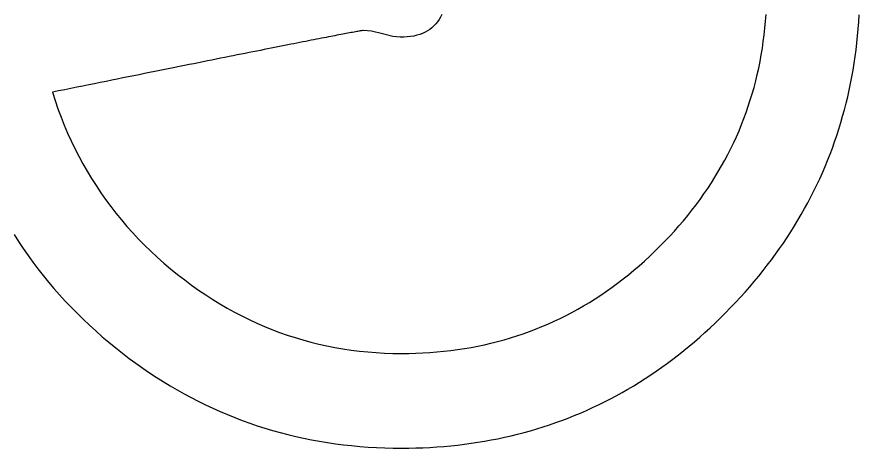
# Model space of a CAD drawing. Extents: x 99982 to 100176, y 99905 to 100011.
# Drawn here: x 100009.6014 to 100009.6644, y 100005.5334 to 100005.5657 of the extents above; entities that cross this region are included whole.
import ezdxf

# ---------------------------------------------------------------- set-up
doc = ezdxf.new("R2010")
doc.units = 0
doc.layers.add('TR_SN_ConstructionSigns', color=7, linetype='Continuous')

msp = doc.modelspace()

# ---------------------------------------------------------------- linework, layer by layer
at = {"layer": 'TR_SN_ConstructionSigns'}
for p, q in [((100009.63297, 100005.56549), (100009.632853, 100005.565318)), ((100009.633075, 100005.565673), (100009.63297, 100005.56549)), ((100009.63317, 100005.565869), (100009.633075, 100005.565673)), ((100009.657417, 100005.565351), (100009.657456, 100005.565866)), ((100009.66439, 100005.565301), (100009.664422, 100005.565827)), ((100009.632276, 100005.564749), (100009.632103, 100005.564637)), ((100009.632437, 100005.564874), (100009.632276, 100005.564749)), ((100009.632587, 100005.56501), (100009.632437, 100005.564874)), ((100009.632725, 100005.565158), (100009.632587, 100005.56501)), ((100009.632853, 100005.565318), (100009.632725, 100005.565158)), ((100009.657313, 100005.564334), (100009.657369, 100005.564841)), ((100009.657369, 100005.564841), (100009.657417, 100005.565351)), ((100009.664304, 100005.564258), (100009.664351, 100005.564778)), ((100009.664351, 100005.564778), (100009.66439, 100005.565301)), ((100009.624519, 100005.564148), (100009.624343, 100005.564114)), ((100009.62469, 100005.564181), (100009.624519, 100005.564148)), ((100009.624857, 100005.564213), (100009.62469, 100005.564181)), ((100009.625019, 100005.564245), (100009.624857, 100005.564213)), ((100009.625177, 100005.564275), (100009.625019, 100005.564245)), ((100009.625329, 100005.564305), (100009.625177, 100005.564275)), ((100009.625478, 100005.564333), (100009.625329, 100005.564305)), ((100009.625621, 100005.56436), (100009.625478, 100005.564333)), ((100009.625761, 100005.564387), (100009.625621, 100005.56436)), ((100009.625895, 100005.564413), (100009.625761, 100005.564387)), ((100009.626025, 100005.564437), (100009.625895, 100005.564413)), ((100009.626151, 100005.564461), (100009.626025, 100005.564437)), ((100009.626271, 100005.564484), (100009.626151, 100005.564461)), ((100009.626388, 100005.564505), (100009.626271, 100005.564484)), ((100009.626499, 100005.564526), (100009.626388, 100005.564505)), ((100009.626606, 100005.564546), (100009.626499, 100005.564526)), ((100009.626709, 100005.564565), (100009.626606, 100005.564546)), ((100009.626806, 100005.564583), (100009.626709, 100005.564565)), ((100009.6269, 100005.5646), (100009.626806, 100005.564583)), ((100009.626988, 100005.564616), (100009.6269, 100005.5646)), ((100009.627073, 100005.564631), (100009.626988, 100005.564616)), ((100009.627152, 100005.564646), (100009.627073, 100005.564631)), ((100009.627227, 100005.564659), (100009.627152, 100005.564646)), ((100009.627297, 100005.564671), (100009.627227, 100005.564659)), ((100009.62791, 100005.564607), (100009.627297, 100005.564671)), ((100009.628727, 100005.564414), (100009.62791, 100005.564607)), ((100009.629518, 100005.564221), (100009.628727, 100005.564414)), ((100009.630054, 100005.564157), (100009.629518, 100005.564221)), ((100009.630326, 100005.564163), (100009.630054, 100005.564157)), ((100009.630587, 100005.564181), (100009.630326, 100005.564163)), ((100009.630837, 100005.564211), (100009.630587, 100005.564181)), ((100009.631076, 100005.564252), (100009.630837, 100005.564211)), ((100009.631304, 100005.564305), (100009.631076, 100005.564252)), ((100009.63152, 100005.56437), (100009.631304, 100005.564305)), ((100009.631726, 100005.564447), (100009.63152, 100005.56437)), ((100009.63192, 100005.564536), (100009.631726, 100005.564447)), ((100009.632103, 100005.564637), (100009.63192, 100005.564536)), ((100009.657248, 100005.56383), (100009.657313, 100005.564334)), ((100009.66425, 100005.563741), (100009.664304, 100005.564258)), ((100009.6214, 100005.563536), (100009.621155, 100005.563488)), ((100009.62164, 100005.563583), (100009.6214, 100005.563536)), ((100009.621876, 100005.56363), (100009.62164, 100005.563583)), ((100009.622106, 100005.563676), (100009.621876, 100005.56363)), ((100009.622333, 100005.56372), (100009.622106, 100005.563676)), ((100009.622554, 100005.563764), (100009.622333, 100005.56372)), ((100009.622771, 100005.563806), (100009.622554, 100005.563764)), ((100009.622984, 100005.563848), (100009.622771, 100005.563806)), ((100009.623192, 100005.563889), (100009.622984, 100005.563848)), ((100009.623395, 100005.563929), (100009.623192, 100005.563889)), ((100009.623594, 100005.563968), (100009.623395, 100005.563929)), ((100009.623788, 100005.564006), (100009.623594, 100005.563968)), ((100009.623978, 100005.564043), (100009.623788, 100005.564006)), ((100009.624163, 100005.564079), (100009.623978, 100005.564043)), ((100009.624343, 100005.564114), (100009.624163, 100005.564079)), ((100009.657174, 100005.563331), (100009.657248, 100005.56383)), ((100009.66419, 100005.563227), (100009.66425, 100005.563741)), ((100009.618162, 100005.562892), (100009.617862, 100005.562833)), ((100009.618457, 100005.562951), (100009.618162, 100005.562892)), ((100009.618747, 100005.563009), (100009.618457, 100005.562951)), ((100009.619033, 100005.563066), (100009.618747, 100005.563009)), ((100009.619315, 100005.563122), (100009.619033, 100005.563066)), ((100009.619591, 100005.563177), (100009.619315, 100005.563122)), ((100009.619864, 100005.563231), (100009.619591, 100005.563177)), ((100009.620131, 100005.563284), (100009.619864, 100005.563231)), ((100009.620394, 100005.563337), (100009.620131, 100005.563284)), ((100009.620652, 100005.563388), (100009.620394, 100005.563337)), ((100009.620906, 100005.563438), (100009.620652, 100005.563388)), ((100009.621155, 100005.563488), (100009.620906, 100005.563438)), ((100009.657092, 100005.562835), (100009.657174, 100005.563331)), ((100009.664122, 100005.562716), (100009.66419, 100005.563227)), ((100009.614959, 100005.562252), (100009.614613, 100005.562182)), ((100009.6153, 100005.56232), (100009.614959, 100005.562252)), ((100009.615636, 100005.562387), (100009.6153, 100005.56232)), ((100009.615968, 100005.562454), (100009.615636, 100005.562387)), ((100009.616295, 100005.562519), (100009.615968, 100005.562454)), ((100009.616618, 100005.562584), (100009.616295, 100005.562519)), ((100009.616936, 100005.562647), (100009.616618, 100005.562584)), ((100009.617249, 100005.56271), (100009.616936, 100005.562647)), ((100009.617558, 100005.562772), (100009.617249, 100005.56271)), ((100009.617862, 100005.562833), (100009.617558, 100005.562772)), ((100009.656901, 100005.561854), (100009.657001, 100005.562342)), ((100009.657001, 100005.562342), (100009.657092, 100005.562835)), ((100009.664046, 100005.562208), (100009.664122, 100005.562716)), ((100009.612066, 100005.56167), (100009.611684, 100005.561594)), ((100009.612444, 100005.561746), (100009.612066, 100005.56167)), ((100009.612817, 100005.561821), (100009.612444, 100005.561746)), ((100009.613185, 100005.561896), (100009.612817, 100005.561821)), ((100009.613549, 100005.561969), (100009.613185, 100005.561896)), ((100009.613909, 100005.562041), (100009.613549, 100005.561969)), ((100009.614263, 100005.562112), (100009.613909, 100005.562041)), ((100009.614613, 100005.562182), (100009.614263, 100005.562112)), ((100009.656793, 100005.561369), (100009.656901, 100005.561854)), ((100009.663874, 100005.561201), (100009.663964, 100005.561703)), ((100009.663964, 100005.561703), (100009.664046, 100005.562208)), ((100009.60888, 100005.561029), (100009.608461, 100005.560944)), ((100009.609295, 100005.561112), (100009.60888, 100005.561029)), ((100009.609704, 100005.561195), (100009.609295, 100005.561112)), ((100009.610109, 100005.561276), (100009.609704, 100005.561195)), ((100009.61051, 100005.561357), (100009.610109, 100005.561276)), ((100009.610906, 100005.561437), (100009.61051, 100005.561357)), ((100009.611297, 100005.561516), (100009.610906, 100005.561437)), ((100009.611684, 100005.561594), (100009.611297, 100005.561516)), ((100009.656676, 100005.560887), (100009.656793, 100005.561369)), ((100009.663778, 100005.560702), (100009.663874, 100005.561201)), ((100009.605852, 100005.560417), (100009.605401, 100005.560326)), ((100009.606298, 100005.560507), (100009.605852, 100005.560417)), ((100009.60674, 100005.560596), (100009.606298, 100005.560507)), ((100009.607177, 100005.560685), (100009.60674, 100005.560596)), ((100009.60761, 100005.560772), (100009.607177, 100005.560685)), ((100009.608038, 100005.560859), (100009.60761, 100005.560772)), ((100009.608461, 100005.560944), (100009.608038, 100005.560859)), ((100009.656415, 100005.559936), (100009.65655, 100005.56041)), ((100009.65655, 100005.56041), (100009.656676, 100005.560887)), ((100009.663674, 100005.560206), (100009.663778, 100005.560702)), ((100009.604485, 100005.560141), (100009.60402, 100005.560047)), ((100009.60402, 100005.560047), (100009.604223, 100005.559418)), ((100009.604945, 100005.560234), (100009.604485, 100005.560141)), ((100009.605401, 100005.560326), (100009.604945, 100005.560234)), ((100009.656272, 100005.559465), (100009.656415, 100005.559936)), ((100009.663445, 100005.559222), (100009.663563, 100005.559712)), ((100009.663563, 100005.559712), (100009.663674, 100005.560206)), ((100009.604223, 100005.559418), (100009.604439, 100005.558798)), ((100009.656121, 100005.558999), (100009.656272, 100005.559465)), ((100009.663319, 100005.558735), (100009.663445, 100005.559222)), ((100009.604439, 100005.558798), (100009.604667, 100005.558187)), ((100009.655791, 100005.558076), (100009.65596, 100005.558536)), ((100009.65596, 100005.558536), (100009.656121, 100005.558999)), ((100009.663187, 100005.558251), (100009.663319, 100005.558735)), ((100009.604667, 100005.558187), (100009.604908, 100005.557584)), ((100009.655613, 100005.557621), (100009.655791, 100005.558076)), ((100009.663047, 100005.557769), (100009.663187, 100005.558251)), ((100009.604908, 100005.557584), (100009.605161, 100005.556989)), ((100009.655427, 100005.557169), (100009.655613, 100005.557621)), ((100009.662746, 100005.556815), (100009.6629, 100005.557291)), ((100009.6629, 100005.557291), (100009.663047, 100005.557769)), ((100009.605161, 100005.556989), (100009.605427, 100005.556402)), ((100009.655028, 100005.556276), (100009.655232, 100005.55672)), ((100009.655232, 100005.55672), (100009.655427, 100005.557169)), ((100009.662585, 100005.556343), (100009.662746, 100005.556815)), ((100009.605427, 100005.556402), (100009.605706, 100005.555824)), ((100009.654816, 100005.555835), (100009.655028, 100005.556276)), ((100009.662417, 100005.555873), (100009.662585, 100005.556343)), ((100009.605706, 100005.555824), (100009.605997, 100005.555254)), ((100009.654365, 100005.554964), (100009.654595, 100005.555397)), ((100009.654595, 100005.555397), (100009.654816, 100005.555835)), ((100009.662059, 100005.554943), (100009.662242, 100005.555407)), ((100009.662242, 100005.555407), (100009.662417, 100005.555873)), ((100009.605997, 100005.555254), (100009.6063, 100005.554692)), ((100009.6063, 100005.554692), (100009.606617, 100005.554139)), ((100009.654127, 100005.554534), (100009.654365, 100005.554964)), ((100009.661869, 100005.554482), (100009.662059, 100005.554943)), ((100009.606617, 100005.554139), (100009.606946, 100005.553594)), ((100009.653624, 100005.553685), (100009.653879, 100005.554108)), ((100009.653879, 100005.554108), (100009.654127, 100005.554534)), ((100009.661672, 100005.554025), (100009.661869, 100005.554482)), ((100009.606946, 100005.553594), (100009.607288, 100005.553058)), ((100009.653359, 100005.553266), (100009.653624, 100005.553685)), ((100009.661257, 100005.553118), (100009.661468, 100005.55357)), ((100009.661468, 100005.55357), (100009.661672, 100005.554025)), ((100009.607288, 100005.553058), (100009.607642, 100005.552529)), ((100009.652804, 100005.552439), (100009.653086, 100005.552851)), ((100009.653086, 100005.552851), (100009.653359, 100005.553266)), ((100009.661038, 100005.55267), (100009.661257, 100005.553118)), ((100009.607642, 100005.552529), (100009.608009, 100005.552009)), ((100009.652514, 100005.552031), (100009.652804, 100005.552439)), ((100009.66058, 100005.551781), (100009.660813, 100005.552224)), ((100009.660813, 100005.552224), (100009.661038, 100005.55267)), ((100009.608009, 100005.552009), (100009.608388, 100005.551498)), ((100009.651907, 100005.551226), (100009.652215, 100005.551627)), ((100009.652215, 100005.551627), (100009.652514, 100005.552031)), ((100009.66034, 100005.551341), (100009.66058, 100005.551781)), ((100009.608388, 100005.551498), (100009.60878, 100005.550994)), ((100009.60878, 100005.550994), (100009.609185, 100005.550499)), ((100009.651591, 100005.550829), (100009.651907, 100005.551226)), ((100009.659839, 100005.55047), (100009.660093, 100005.550904)), ((100009.660093, 100005.550904), (100009.66034, 100005.551341)), ((100009.609185, 100005.550499), (100009.609602, 100005.550013)), ((100009.650932, 100005.550046), (100009.651265, 100005.550436)), ((100009.651265, 100005.550436), (100009.651591, 100005.550829)), ((100009.659577, 100005.550039), (100009.659839, 100005.55047)), ((100009.609602, 100005.550013), (100009.610032, 100005.549534)), ((100009.650238, 100005.549278), (100009.650589, 100005.549661)), ((100009.650589, 100005.549661), (100009.650932, 100005.550046)), ((100009.659309, 100005.549611), (100009.659577, 100005.550039)), ((100009.601149, 100005.549397), (100009.601488, 100005.54887)), ((100009.610032, 100005.549534), (100009.610474, 100005.549064)), ((100009.610474, 100005.549064), (100009.610929, 100005.548602)), ((100009.649878, 100005.5489), (100009.650238, 100005.549278)), ((100009.65875, 100005.548764), (100009.659033, 100005.549186)), ((100009.659033, 100005.549186), (100009.659309, 100005.549611)), ((100009.601488, 100005.54887), (100009.601837, 100005.54835)), ((100009.610929, 100005.548602), (100009.611397, 100005.548149)), ((100009.649126, 100005.548147), (100009.64951, 100005.548525)), ((100009.64951, 100005.548525), (100009.649878, 100005.5489)), ((100009.65846, 100005.548345), (100009.65875, 100005.548764)), ((100009.601837, 100005.54835), (100009.602195, 100005.547837)), ((100009.602195, 100005.547837), (100009.602564, 100005.54733)), ((100009.611397, 100005.548149), (100009.611877, 100005.547704)), ((100009.648348, 100005.54742), (100009.648739, 100005.547779)), ((100009.648739, 100005.547779), (100009.649126, 100005.548147)), ((100009.657858, 100005.547515), (100009.658163, 100005.547929)), ((100009.658163, 100005.547929), (100009.65846, 100005.548345)), ((100009.602564, 100005.54733), (100009.602942, 100005.54683)), ((100009.611877, 100005.547704), (100009.61237, 100005.547267)), ((100009.61237, 100005.547267), (100009.612876, 100005.546839)), ((100009.647953, 100005.54707), (100009.648348, 100005.54742)), ((100009.657228, 100005.546698), (100009.657547, 100005.547105)), ((100009.657547, 100005.547105), (100009.657858, 100005.547515)), ((100009.602942, 100005.54683), (100009.603331, 100005.546336)), ((100009.612876, 100005.546839), (100009.613394, 100005.546419)), ((100009.647152, 100005.546397), (100009.647554, 100005.546729)), ((100009.647554, 100005.546729), (100009.647953, 100005.54707)), ((100009.656902, 100005.546294), (100009.657228, 100005.546698)), ((100009.603331, 100005.546336), (100009.603729, 100005.545849)), ((100009.603729, 100005.545849), (100009.604137, 100005.545369)), ((100009.613394, 100005.546419), (100009.613925, 100005.546007)), ((100009.613925, 100005.546007), (100009.614445, 100005.545621)), ((100009.646336, 100005.54576), (100009.646746, 100005.546074)), ((100009.646746, 100005.546074), (100009.647152, 100005.546397)), ((100009.656229, 100005.545494), (100009.656569, 100005.545892)), ((100009.656569, 100005.545892), (100009.656902, 100005.546294)), ((100009.604137, 100005.545369), (100009.604555, 100005.544894)), ((100009.614445, 100005.545621), (100009.614969, 100005.545249)), ((100009.614969, 100005.545249), (100009.615498, 100005.544891)), ((100009.645505, 100005.54516), (100009.645922, 100005.545456)), ((100009.645922, 100005.545456), (100009.646336, 100005.54576)), ((100009.655882, 100005.545098), (100009.656229, 100005.545494)), ((100009.604555, 100005.544894), (100009.604983, 100005.544427)), ((100009.615498, 100005.544891), (100009.616031, 100005.544547)), ((100009.64423, 100005.544328), (100009.644659, 100005.544596)), ((100009.644659, 100005.544596), (100009.645084, 100005.544874)), ((100009.645084, 100005.544874), (100009.645505, 100005.54516)), ((100009.655165, 100005.544316), (100009.655527, 100005.544706)), ((100009.655527, 100005.544706), (100009.655882, 100005.545098)), ((100009.604983, 100005.544427), (100009.605421, 100005.543966)), ((100009.605421, 100005.543966), (100009.605869, 100005.543512)), ((100009.616031, 100005.544547), (100009.616569, 100005.544217)), ((100009.616569, 100005.544217), (100009.617111, 100005.543901)), ((100009.643361, 100005.543819), (100009.643797, 100005.544069)), ((100009.643797, 100005.544069), (100009.64423, 100005.544328)), ((100009.654796, 100005.54393), (100009.655165, 100005.544316)), ((100009.605869, 100005.543512), (100009.606327, 100005.543064)), ((100009.617111, 100005.543901), (100009.617658, 100005.543599)), ((100009.617658, 100005.543599), (100009.618209, 100005.543311)), ((100009.618209, 100005.543311), (100009.618764, 100005.543038)), ((100009.64203, 100005.543123), (100009.642477, 100005.543346)), ((100009.642477, 100005.543346), (100009.642921, 100005.543578)), ((100009.642921, 100005.543578), (100009.643361, 100005.543819)), ((100009.654039, 100005.543168), (100009.65442, 100005.543546)), ((100009.65442, 100005.543546), (100009.654796, 100005.54393)), ((100009.606327, 100005.543064), (100009.606795, 100005.542622)), ((100009.618764, 100005.543038), (100009.619324, 100005.542778)), ((100009.619324, 100005.542778), (100009.619889, 100005.542532)), ((100009.640665, 100005.542509), (100009.641123, 100005.542705)), ((100009.641123, 100005.542705), (100009.641578, 100005.542909)), ((100009.641578, 100005.542909), (100009.64203, 100005.543123)), ((100009.653268, 100005.542432), (100009.653655, 100005.542797)), ((100009.653655, 100005.542797), (100009.654039, 100005.543168)), ((100009.606795, 100005.542622), (100009.607272, 100005.542188)), ((100009.607272, 100005.542188), (100009.60776, 100005.541759)), ((100009.619889, 100005.542532), (100009.620457, 100005.542301)), ((100009.620457, 100005.542301), (100009.621031, 100005.542083)), ((100009.621031, 100005.542083), (100009.621608, 100005.54188)), ((100009.639266, 100005.541977), (100009.639736, 100005.542145)), ((100009.639736, 100005.542145), (100009.640202, 100005.542323)), ((100009.640202, 100005.542323), (100009.640665, 100005.542509)), ((100009.652486, 100005.541726), (100009.652879, 100005.542076)), ((100009.652879, 100005.542076), (100009.653268, 100005.542432)), ((100009.60776, 100005.541759), (100009.608257, 100005.541338)), ((100009.621608, 100005.54188), (100009.62219, 100005.54169)), ((100009.62219, 100005.54169), (100009.622777, 100005.541515)), ((100009.622777, 100005.541515), (100009.623368, 100005.541353)), ((100009.637347, 100005.541395), (100009.637833, 100005.541527)), ((100009.637833, 100005.541527), (100009.638314, 100005.541668)), ((100009.638314, 100005.541668), (100009.638792, 100005.541818)), ((100009.638792, 100005.541818), (100009.639266, 100005.541977)), ((100009.65209, 100005.541384), (100009.652486, 100005.541726)), ((100009.608257, 100005.541338), (100009.608765, 100005.540923)), ((100009.608765, 100005.540923), (100009.609282, 100005.540514)), ((100009.623368, 100005.541353), (100009.623963, 100005.541206)), ((100009.623963, 100005.541206), (100009.624563, 100005.541072)), ((100009.624563, 100005.541072), (100009.625167, 100005.540953)), ((100009.625167, 100005.540953), (100009.625776, 100005.540848)), ((100009.625776, 100005.540848), (100009.626389, 100005.540757)), ((100009.633846, 100005.540727), (100009.634357, 100005.540795)), ((100009.634357, 100005.540795), (100009.634865, 100005.540872)), ((100009.634865, 100005.540872), (100009.635369, 100005.540959)), ((100009.635369, 100005.540959), (100009.635869, 100005.541054)), ((100009.635869, 100005.541054), (100009.636366, 100005.541159)), ((100009.636366, 100005.541159), (100009.636858, 100005.541272)), ((100009.636858, 100005.541272), (100009.637347, 100005.541395)), ((100009.651289, 100005.54072), (100009.651691, 100005.541048)), ((100009.651691, 100005.541048), (100009.65209, 100005.541384)), ((100009.609282, 100005.540514), (100009.609778, 100005.540136)), ((100009.626389, 100005.540757), (100009.627006, 100005.540679)), ((100009.627006, 100005.540679), (100009.627628, 100005.540616)), ((100009.627628, 100005.540616), (100009.628254, 100005.540567)), ((100009.628254, 100005.540567), (100009.628885, 100005.540532)), ((100009.628885, 100005.540532), (100009.62952, 100005.540511)), ((100009.62952, 100005.540511), (100009.63016, 100005.540504)), ((100009.63016, 100005.540504), (100009.630698, 100005.540508)), ((100009.630698, 100005.540508), (100009.631232, 100005.540522)), ((100009.631232, 100005.540522), (100009.631762, 100005.540545)), ((100009.631762, 100005.540545), (100009.632289, 100005.540577)), ((100009.632289, 100005.540577), (100009.632812, 100005.540618)), ((100009.632812, 100005.540618), (100009.633331, 100005.540668)), ((100009.633331, 100005.540668), (100009.633846, 100005.540727)), ((100009.650477, 100005.540086), (100009.650885, 100005.5404)), ((100009.650885, 100005.5404), (100009.651289, 100005.54072)), ((100009.609778, 100005.540136), (100009.610278, 100005.539768)), ((100009.610278, 100005.539768), (100009.610781, 100005.53941)), ((100009.649653, 100005.53948), (100009.650067, 100005.53978)), ((100009.650067, 100005.53978), (100009.650477, 100005.540086)), ((100009.610781, 100005.53941), (100009.611289, 100005.539063)), ((100009.611289, 100005.539063), (100009.6118, 100005.538727)), ((100009.648395, 100005.538626), (100009.648818, 100005.538904)), ((100009.648818, 100005.538904), (100009.649237, 100005.539188)), ((100009.649237, 100005.539188), (100009.649653, 100005.53948)), ((100009.6118, 100005.538727), (100009.612315, 100005.5384)), ((100009.612315, 100005.5384), (100009.612834, 100005.538084)), ((100009.647542, 100005.538093), (100009.64797, 100005.538356)), ((100009.64797, 100005.538356), (100009.648395, 100005.538626)), ((100009.612834, 100005.538084), (100009.613356, 100005.537778)), ((100009.613356, 100005.537778), (100009.613883, 100005.537483)), ((100009.646677, 100005.537588), (100009.647111, 100005.537837)), ((100009.647111, 100005.537837), (100009.647542, 100005.538093)), ((100009.613883, 100005.537483), (100009.614413, 100005.537198)), ((100009.614413, 100005.537198), (100009.614947, 100005.536923)), ((100009.645357, 100005.536885), (100009.6458, 100005.537112)), ((100009.6458, 100005.537112), (100009.64624, 100005.537346)), ((100009.64624, 100005.537346), (100009.646677, 100005.537588)), ((100009.614947, 100005.536923), (100009.615485, 100005.536659)), ((100009.615485, 100005.536659), (100009.616026, 100005.536405)), ((100009.616026, 100005.536405), (100009.616572, 100005.536162)), ((100009.64401, 100005.536247), (100009.644462, 100005.536452)), ((100009.644462, 100005.536452), (100009.644911, 100005.536665)), ((100009.644911, 100005.536665), (100009.645357, 100005.536885)), ((100009.616572, 100005.536162), (100009.617121, 100005.535929)), ((100009.617121, 100005.535929), (100009.617674, 100005.535706)), ((100009.642638, 100005.535674), (100009.643098, 100005.535858)), ((100009.643098, 100005.535858), (100009.643556, 100005.536049)), ((100009.643556, 100005.536049), (100009.64401, 100005.536247)), ((100009.617674, 100005.535706), (100009.618231, 100005.535493)), ((100009.618231, 100005.535493), (100009.618792, 100005.535291)), ((100009.618792, 100005.535291), (100009.619356, 100005.5351)), ((100009.640766, 100005.535011), (100009.641238, 100005.535166)), ((100009.641238, 100005.535166), (100009.641708, 100005.535328)), ((100009.641708, 100005.535328), (100009.642174, 100005.535497)), ((100009.642174, 100005.535497), (100009.642638, 100005.535674)), ((100009.619356, 100005.5351), (100009.619924, 100005.534918)), ((100009.619924, 100005.534918), (100009.620496, 100005.534747)), ((100009.620496, 100005.534747), (100009.621072, 100005.534587)), ((100009.621072, 100005.534587), (100009.621652, 100005.534437)), ((100009.638847, 100005.534463), (100009.639331, 100005.534589)), ((100009.639331, 100005.534589), (100009.639812, 100005.534722)), ((100009.639812, 100005.534722), (100009.640291, 100005.534863)), ((100009.640291, 100005.534863), (100009.640766, 100005.535011)), ((100009.621652, 100005.534437), (100009.622235, 100005.534297)), ((100009.622235, 100005.534297), (100009.622822, 100005.534167)), ((100009.622822, 100005.534167), (100009.623414, 100005.534048)), ((100009.623414, 100005.534048), (100009.624008, 100005.533939)), ((100009.624008, 100005.533939), (100009.624607, 100005.533841)), ((100009.635376, 100005.533781), (100009.63588, 100005.533857)), ((100009.63588, 100005.533857), (100009.636382, 100005.53394)), ((100009.636382, 100005.53394), (100009.636881, 100005.53403)), ((100009.636881, 100005.53403), (100009.637377, 100005.534128)), ((100009.637377, 100005.534128), (100009.63787, 100005.534232)), ((100009.63787, 100005.534232), (100009.63836, 100005.534344)), ((100009.63836, 100005.534344), (100009.638847, 100005.534463)), ((100009.624607, 100005.533841), (100009.62521, 100005.533753)), ((100009.62521, 100005.533753), (100009.625816, 100005.533675)), ((100009.625816, 100005.533675), (100009.626426, 100005.533608)), ((100009.626426, 100005.533608), (100009.62704, 100005.533551)), ((100009.62704, 100005.533551), (100009.627657, 100005.533504)), ((100009.627657, 100005.533504), (100009.628279, 100005.533468)), ((100009.628279, 100005.533468), (100009.628904, 100005.533442)), ((100009.628904, 100005.533442), (100009.629533, 100005.533426)), ((100009.629533, 100005.533426), (100009.630166, 100005.533421)), ((100009.630166, 100005.533421), (100009.6307, 100005.533425)), ((100009.6307, 100005.533425), (100009.631232, 100005.533435)), ((100009.631232, 100005.533435), (100009.63176, 100005.533453)), ((100009.63176, 100005.533453), (100009.632285, 100005.533479)), ((100009.632285, 100005.533479), (100009.632808, 100005.533511)), ((100009.632808, 100005.533511), (100009.633327, 100005.533551)), ((100009.633327, 100005.533551), (100009.633844, 100005.533598)), ((100009.633844, 100005.533598), (100009.634357, 100005.533652)), ((100009.634357, 100005.533652), (100009.634868, 100005.533713)), ((100009.634868, 100005.533713), (100009.635376, 100005.533781))]:
    msp.add_line(p, q, dxfattribs=at)

doc.saveas('drawing.dxf')
